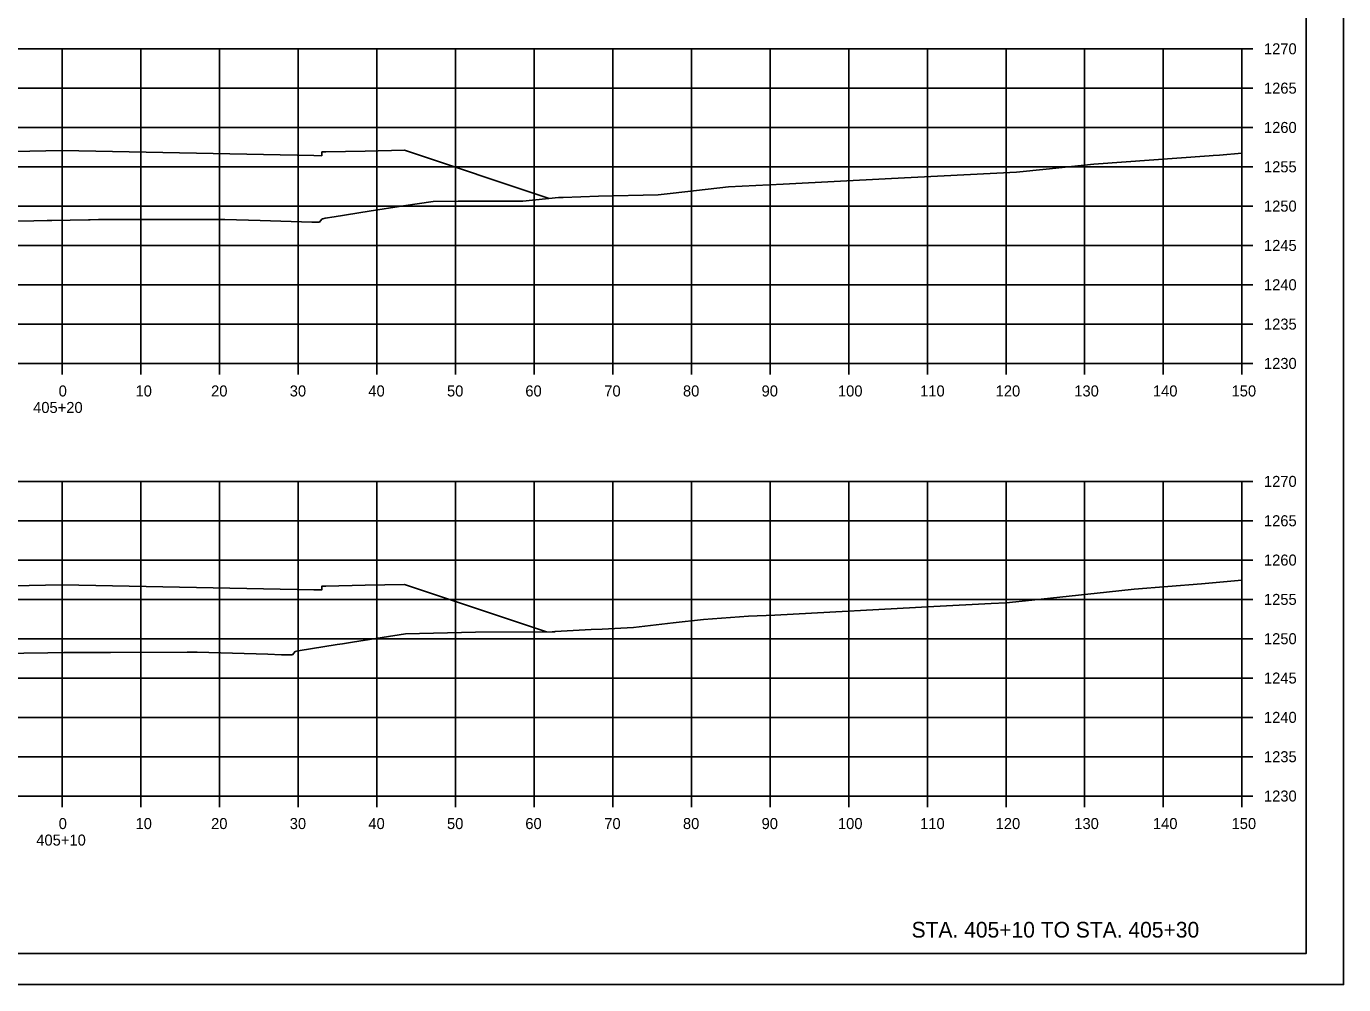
# Model space of a CAD drawing. Extents: x -70 to 701944, y -4 to 666871.
# Drawn here: x 669211.5 to 669379, y 662848.9 to 662970.7 of the extents above; entities that cross this region are included whole.
import ezdxf

# ---------------------------------------------------------------- set-up
doc = ezdxf.new("R2010")
doc.units = 0
for name, color, linetype in [('R_Axis', 7, 'Continuous'), ('R_Axis Annot', 7, 'Continuous'), ('R_Border', 7, 'Continuous'), ('R_Draft', 7, 'Continuous'), ('R_Exist Surface', 7, 'Continuous'), ('R_Fin Surface', 7, 'Continuous'), ('R_Grid', 7, 'Continuous'), ('R_No Plot', 7, 'Continuous')]:
    doc.layers.add(name, color=color, linetype=linetype)

msp = doc.modelspace()

# ---------------------------------------------------------------- linework, layer by layer
at = {"layer": 'R_Axis'}
for p, q in [((669366.07, 662927.89), (669366.07, 662967.89)), ((669367.47, 662967.89), (669366.07, 662967.89)), ((669367.47, 662962.89), (669366.07, 662962.89)), ((669367.47, 662957.89), (669366.07, 662957.89)), ((669367.47, 662952.89), (669366.07, 662952.89)), ((669367.47, 662947.89), (669366.07, 662947.89)), ((669367.47, 662942.89), (669366.07, 662942.89)), ((669367.47, 662937.89), (669366.07, 662937.89)), ((669367.47, 662932.89), (669366.07, 662932.89)), ((669066.07, 662927.89), (669366.07, 662927.89)), ((669216.07, 662926.49), (669216.07, 662927.89)), ((669226.07, 662926.49), (669226.07, 662927.89)), ((669236.07, 662926.49), (669236.07, 662927.89)), ((669246.07, 662926.49), (669246.07, 662927.89)), ((669256.07, 662926.49), (669256.07, 662927.89)), ((669266.07, 662926.49), (669266.07, 662927.89)), ((669276.07, 662926.49), (669276.07, 662927.89)), ((669286.07, 662926.49), (669286.07, 662927.89)), ((669296.07, 662926.49), (669296.07, 662927.89)), ((669306.07, 662926.49), (669306.07, 662927.89)), ((669316.07, 662926.49), (669316.07, 662927.89)), ((669326.07, 662926.49), (669326.07, 662927.89)), ((669336.07, 662926.49), (669336.07, 662927.89)), ((669346.07, 662926.49), (669346.07, 662927.89)), ((669356.07, 662926.49), (669356.07, 662927.89)), ((669366.07, 662926.49), (669366.07, 662927.89)), ((669367.47, 662927.89), (669366.07, 662927.89)), ((669366.07, 662872.89), (669366.07, 662912.89)), ((669367.47, 662912.89), (669366.07, 662912.89)), ((669367.47, 662907.89), (669366.07, 662907.89)), ((669367.47, 662902.89), (669366.07, 662902.89)), ((669367.47, 662897.89), (669366.07, 662897.89)), ((669367.47, 662892.89), (669366.07, 662892.89)), ((669367.47, 662887.89), (669366.07, 662887.89)), ((669367.47, 662882.89), (669366.07, 662882.89)), ((669367.47, 662877.89), (669366.07, 662877.89)), ((669066.07, 662872.89), (669366.07, 662872.89)), ((669216.07, 662871.49), (669216.07, 662872.89)), ((669226.07, 662871.49), (669226.07, 662872.89)), ((669236.07, 662871.49), (669236.07, 662872.89)), ((669246.07, 662871.49), (669246.07, 662872.89)), ((669256.07, 662871.49), (669256.07, 662872.89)), ((669266.07, 662871.49), (669266.07, 662872.89)), ((669276.07, 662871.49), (669276.07, 662872.89)), ((669286.07, 662871.49), (669286.07, 662872.89)), ((669296.07, 662871.49), (669296.07, 662872.89)), ((669306.07, 662871.49), (669306.07, 662872.89)), ((669316.07, 662871.49), (669316.07, 662872.89)), ((669326.07, 662871.49), (669326.07, 662872.89)), ((669336.07, 662871.49), (669336.07, 662872.89)), ((669346.07, 662871.49), (669346.07, 662872.89)), ((669356.07, 662871.49), (669356.07, 662872.89)), ((669366.07, 662871.49), (669366.07, 662872.89)), ((669367.47, 662872.89), (669366.07, 662872.89))]:
    msp.add_line(p, q, dxfattribs=at)
at = {"layer": 'R_Border'}
for q in [(669374.25, 663058.35), (669058.07, 662852.89)]:
    msp.add_line((669374.25, 662852.89), q, dxfattribs=at)
at = {"layer": 'R_Exist Surface'}
for points in [[(669206.74, 662945.97), (669212.43, 662946.03), (669214.15, 662946.05), (669214.72, 662946.06), (669219.41, 662946.16), (669219.62, 662946.16), (669220.66, 662946.17), (669225.36, 662946.17), (669236.74, 662946.19), (669241.24, 662946.05), (669247.81, 662945.87), (669248.05, 662945.87), (669248.76, 662945.86), (669248.84, 662945.96), (669249.12, 662946.28), (669249.2, 662946.29), (669249.49, 662946.35), (669250.66, 662946.54), (669255.09, 662947.26), (669259.47, 662947.93), (669263.24, 662948.49), (669266.39, 662948.5), (669274.62, 662948.51), (669279.16, 662948.97), (669279.74, 662949), (669284.26, 662949.14), (669291.83, 662949.34), (669293.76, 662949.55), (669300.8, 662950.33), (669307.73, 662950.66), (669321.49, 662951.41), (669337.42, 662952.22), (669341.16, 662952.59), (669347.24, 662953.24), (669361.91, 662954.28), (669362.42, 662954.31), (669363.21, 662954.37), (669366.07, 662954.62)], [(669205.06, 662890.97), (669214.22, 662891.08), (669216.25, 662891.12), (669216.83, 662891.13), (669217.63, 662891.15), (669222.19, 662891.15), (669231.95, 662891.18), (669233.2, 662891.17), (669242.2, 662890.91), (669243.95, 662890.86), (669244.35, 662890.84), (669245.29, 662890.82), (669245.34, 662890.82), (669245.68, 662891.25), (669245.7, 662891.28), (669246.04, 662891.33), (669246.06, 662891.34), (669251.04, 662892.16), (669251.69, 662892.26), (669252.98, 662892.46), (669259.73, 662893.51), (669268.6, 662893.74), (669278.36, 662893.78), (669278.64, 662893.78), (669278.73, 662893.79), (669283.3, 662894.05), (669284.73, 662894.09), (669288.7, 662894.32), (669293.75, 662894.89), (669297.6, 662895.33), (669303.31, 662895.74), (669306.66, 662895.88), (669326.88, 662896.97), (669334.19, 662897.36), (669336.09, 662897.46), (669339.34, 662897.79), (669348.85, 662898.82), (669352.36, 662899.17), (669360.95, 662899.85), (669366.07, 662900.35)]]:
    msp.add_lwpolyline(points, dxfattribs=at)
at = {"layer": 'R_Fin Surface'}
for points in [[(669209.85, 662954.83), (669216.07, 662954.95), (669248.07, 662954.31), (669249.07, 662954.29), (669249.08, 662954.79), (669249.58, 662954.79), (669254.58, 662954.89), (669259.58, 662954.99), (669277.99, 662948.85)], [(669197.1, 662899.37), (669216.07, 662899.75), (669248.07, 662899.11), (669249.07, 662899.09), (669249.08, 662899.59), (669249.58, 662899.59), (669254.58, 662899.69), (669259.58, 662899.79), (669277.63, 662893.77)]]:
    msp.add_lwpolyline(points, dxfattribs=at)
at = {"layer": 'R_Grid'}
for p, q in [((669066.07, 662967.89), (669366.07, 662967.89)), ((669216.07, 662927.89), (669216.07, 662967.89)), ((669226.07, 662927.89), (669226.07, 662967.89)), ((669236.07, 662927.89), (669236.07, 662967.89)), ((669246.07, 662927.89), (669246.07, 662967.89)), ((669256.07, 662927.89), (669256.07, 662967.89)), ((669266.07, 662927.89), (669266.07, 662967.89)), ((669276.07, 662927.89), (669276.07, 662967.89)), ((669286.07, 662927.89), (669286.07, 662967.89)), ((669296.07, 662927.89), (669296.07, 662967.89)), ((669306.07, 662927.89), (669306.07, 662967.89)), ((669316.07, 662927.89), (669316.07, 662967.89)), ((669326.07, 662927.89), (669326.07, 662967.89)), ((669336.07, 662927.89), (669336.07, 662967.89)), ((669346.07, 662927.89), (669346.07, 662967.89)), ((669356.07, 662927.89), (669356.07, 662967.89)), ((669366.07, 662927.89), (669366.07, 662967.89)), ((669066.07, 662962.89), (669366.07, 662962.89)), ((669066.07, 662957.89), (669366.07, 662957.89)), ((669066.07, 662952.89), (669366.07, 662952.89)), ((669066.07, 662947.89), (669366.07, 662947.89)), ((669066.07, 662942.89), (669366.07, 662942.89)), ((669066.07, 662937.89), (669366.07, 662937.89)), ((669066.07, 662932.89), (669366.07, 662932.89)), ((669066.07, 662927.89), (669366.07, 662927.89)), ((669066.07, 662912.89), (669366.07, 662912.89)), ((669216.07, 662872.89), (669216.07, 662912.89)), ((669226.07, 662872.89), (669226.07, 662912.89)), ((669236.07, 662872.89), (669236.07, 662912.89)), ((669246.07, 662872.89), (669246.07, 662912.89)), ((669256.07, 662872.89), (669256.07, 662912.89)), ((669266.07, 662872.89), (669266.07, 662912.89)), ((669276.07, 662872.89), (669276.07, 662912.89)), ((669286.07, 662872.89), (669286.07, 662912.89)), ((669296.07, 662872.89), (669296.07, 662912.89)), ((669306.07, 662872.89), (669306.07, 662912.89)), ((669316.07, 662872.89), (669316.07, 662912.89)), ((669326.07, 662872.89), (669326.07, 662912.89)), ((669336.07, 662872.89), (669336.07, 662912.89)), ((669346.07, 662872.89), (669346.07, 662912.89)), ((669356.07, 662872.89), (669356.07, 662912.89)), ((669366.07, 662872.89), (669366.07, 662912.89)), ((669066.07, 662907.89), (669366.07, 662907.89)), ((669066.07, 662902.89), (669366.07, 662902.89)), ((669066.07, 662897.89), (669366.07, 662897.89)), ((669066.07, 662892.89), (669366.07, 662892.89)), ((669066.07, 662887.89), (669366.07, 662887.89)), ((669066.07, 662882.89), (669366.07, 662882.89)), ((669066.07, 662877.89), (669366.07, 662877.89)), ((669066.07, 662872.89), (669366.07, 662872.89))]:
    msp.add_line(p, q, dxfattribs=at)
at = {"layer": 'R_No Plot'}
msp.add_line((669045.67, 662848.91), (669379, 662848.91), dxfattribs=at)
for points in [[(669045.66, 663062.25), (669379, 663062.25), (669379, 662848.91), (669045.66, 662848.91)], [(669291.99, 663058.35), (669291.99, 663048.47), (669327.72, 663048.47), (669327.72, 663045.55), (669350.92, 663045.55), (669350.92, 663021.22), (669374.25, 663021.22), (669374.25, 662852.89), (669058.07, 662852.89), (669058.07, 663058.35)]]:
    msp.add_lwpolyline(points, close=True, dxfattribs=at)

# ---------------------------------------------------------------- texts
at = {"layer": 'R_Axis Annot'}
for s, p in [('1270', (669368.87, 662967.19)), ('1265', (669368.87, 662962.19)), ('1260', (669368.87, 662957.19)), ('1255', (669368.87, 662952.19)), ('1250', (669368.87, 662947.19)), ('1245', (669368.87, 662942.19)), ('1240', (669368.87, 662937.19)), ('1235', (669368.87, 662932.19)), ('1230', (669368.87, 662927.19)), ('0', (669215.61, 662923.69)), ('10', (669225.38, 662923.69)), ('20', (669234.99, 662923.69)), ('30', (669244.99, 662923.69)), ('40', (669254.99, 662923.69)), ('50', (669264.99, 662923.69)), ('60', (669274.95, 662923.69)), ('70', (669284.99, 662923.69)), ('80', (669294.99, 662923.69)), ('90', (669304.99, 662923.69)), ('100', (669314.7, 662923.69)), ('110', (669325.15, 662923.69)), ('120', (669334.75, 662923.69)), ('130', (669344.75, 662923.69)), ('140', (669354.75, 662923.69)), ('150', (669364.75, 662923.69)), ('405+20', (669212.36, 662921.59)), ('1270', (669368.87, 662912.19)), ('1265', (669368.87, 662907.19)), ('1260', (669368.87, 662902.19)), ('1255', (669368.87, 662897.19)), ('1250', (669368.87, 662892.19)), ('1245', (669368.87, 662887.19)), ('1240', (669368.87, 662882.19)), ('1235', (669368.87, 662877.19)), ('1230', (669368.87, 662872.19)), ('0', (669215.61, 662868.69)), ('10', (669225.38, 662868.69)), ('20', (669234.99, 662868.69)), ('30', (669244.99, 662868.69)), ('40', (669254.99, 662868.69)), ('50', (669264.99, 662868.69)), ('60', (669274.95, 662868.69)), ('70', (669284.99, 662868.69)), ('80', (669294.99, 662868.69)), ('90', (669304.99, 662868.69)), ('100', (669314.7, 662868.69)), ('110', (669325.15, 662868.69)), ('120', (669334.75, 662868.69)), ('130', (669344.75, 662868.69)), ('140', (669354.75, 662868.69)), ('150', (669364.75, 662868.69)), ('405+10', (669212.76, 662866.59))]:
    msp.add_text(s, height=1.4, dxfattribs=at).set_placement(p)
at = {"layer": 'R_Draft'}
msp.add_text('STA. 405+10 TO STA. 405+30', height=2, dxfattribs=at).set_placement((669324.06, 662854.89))

doc.saveas('drawing.dxf')
